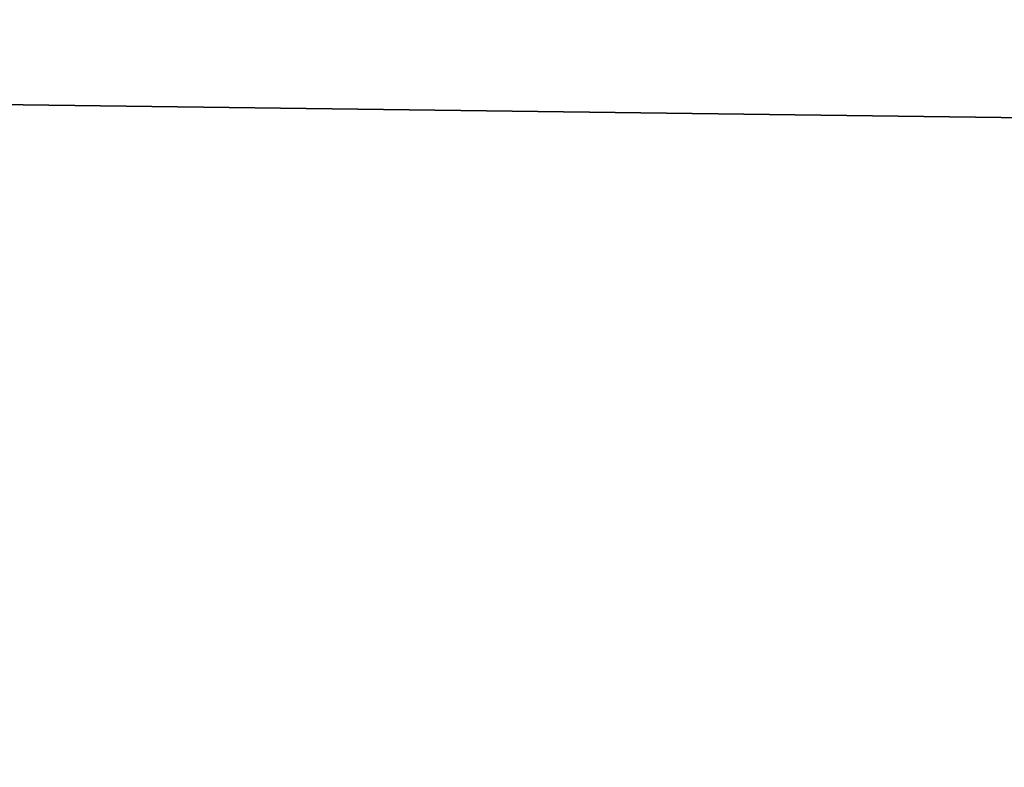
# Model space of a CAD drawing. Header units: millimetres. Extents: x -522 to 188, y -54 to 63.
# Tile 615 of 656: x -3.790831 to -3.789569, y -36.799042 to -36.798085. Entities that reach past the tile are written whole.
import ezdxf

# ---------------------------------------------------------------- set-up
doc = ezdxf.new("R2010")
doc.units = ezdxf.units.MM
doc.header["$LTSCALE"] = 65.185185
for name, color, linetype in [('1', 7, 'CONTINUOUS'), ('2', 7, 'CONTINUOUS'), ('8', 7, 'CONTINUOUS'), ('9', 7, 'CONTINUOUS')]:
    doc.layers.add(name, color=color, linetype=linetype)

msp = doc.modelspace()

# ---------------------------------------------------------------- linework, layer by layer
at = {"layer": '1', "color": 7, "linetype": 'CONTINUOUS'}
for points in [[(-4.178775, -36.8, -12.3100676), (-3.3646476, 23, -12.5570357), (-3.3647088, -36.8, -12.5570172), (-4.178775, -36.8, -12.3100676)], [(-4.178713, 23, -12.3100917), (-3.3646476, 23, -12.5570357), (-4.178775, -36.8, -12.3100676), (-4.178713, 23, -12.3100917)]]:
    msp.add_3dface(points, dxfattribs=at)
at = {"layer": '2', "color": 7, "linetype": 'CONTINUOUS'}
for points in [[(-3.3647088, -36.8, 12.5570172), (-4.178713, 23, 12.3100917), (-4.178775, -36.8, 12.3100676), (-3.3647088, -36.8, 12.5570172)], [(-3.3646476, 23, 12.5570357), (-4.178713, 23, 12.3100917), (-3.3647088, -36.8, 12.5570172), (-3.3646476, 23, 12.5570357)]]:
    msp.add_3dface(points, dxfattribs=at)
at = {"layer": '8', "color": 3, "linetype": 'CONTINUOUS'}
for points in [[(-3.5424354, -36.7927089, -10.4356782), (-3.998883, -36.8, -10.1399671), (-4.2173768, -36.7927089, -10.1816483), (-3.5424354, -36.7927089, -10.4356782)], [(-3.6503799, -36.8, -10.2705676), (-3.998883, -36.8, -10.1399671), (-3.5424354, -36.7927089, -10.4356782), (-3.6503799, -36.8, -10.2705676)]]:
    msp.add_3dface(points, dxfattribs=at)
at = {"layer": '9', "color": 3, "linetype": 'CONTINUOUS'}
for points in [[(-3.9988822, -36.8, 10.1399675), (-3.650379, -36.8, 10.2705679), (-4.2173768, -36.7927089, 10.1816483), (-3.9988822, -36.8, 10.1399675)], [(-4.2173768, -36.7927089, 10.1816483), (-3.650379, -36.8, 10.2705679), (-3.5424354, -36.7927089, 10.4356782), (-4.2173768, -36.7927089, 10.1816483)]]:
    msp.add_3dface(points, dxfattribs=at)

doc.saveas('drawing.dxf')
